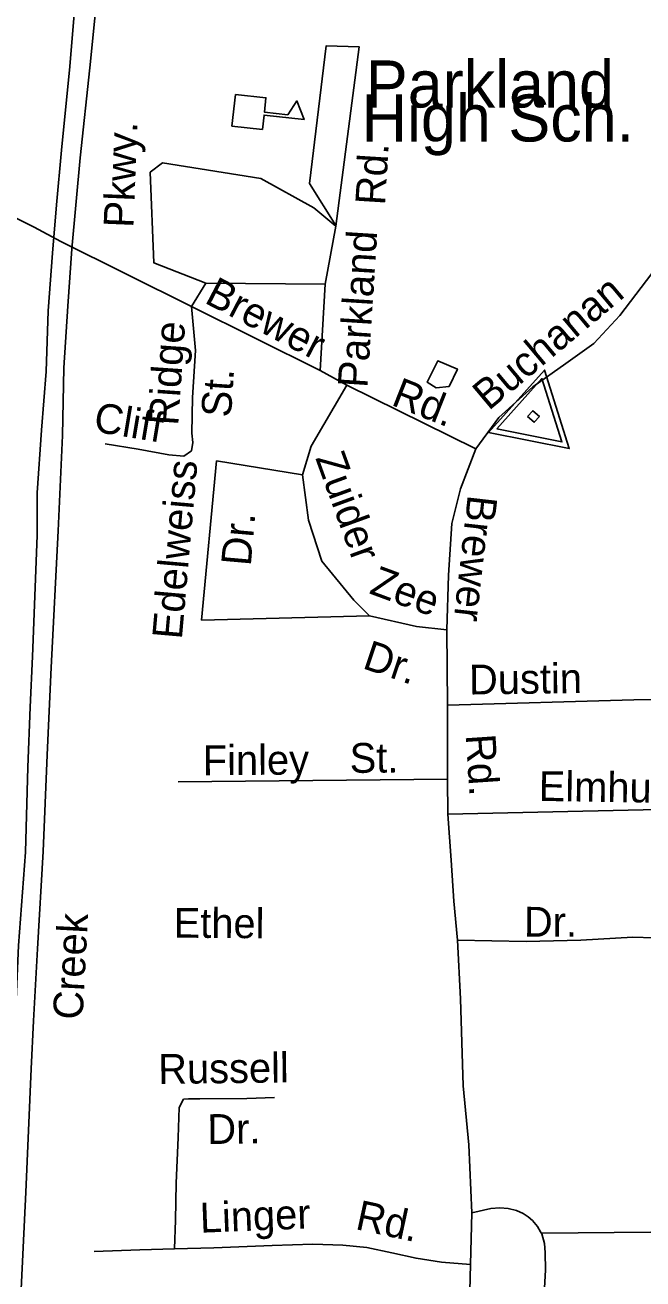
# Model space of a CAD drawing. Extents: x 1547597 to 1699558, y 810033 to 920809.
# Drawn here: x 1627636 to 1629607, y 838311 to 842310 of the extents above; entities that cross this region are included whole.
import ezdxf

# ---------------------------------------------------------------- set-up
doc = ezdxf.new("R2010")
doc.units = 0
for name, color, linetype in [('Exist Cultural Educational Facility High CELL', 7, 'Continuous'), ('Exist Cultural Educational Facility High Label', 7, 'Continuous'), ('Exist Hydrographic Misc Water Feature', 7, 'Continuous'), ('Exist Road Non-System Type 51', 7, 'Continuous'), ('Exist Road Non-System Type 51 Label', 7, 'Continuous'), ('Exist Road Primary NC Divided Attributed', 7, 'Continuous'), ('Exist Road Primary NC Label', 7, 'Continuous'), ('Exist Survey Geodetic Marker CELL', 7, 'Continuous')]:
    doc.layers.add(name, color=color, linetype=linetype)

msp = doc.modelspace()

# ---------------------------------------------------------------- linework, layer by layer
at = {"layer": 'Exist Cultural Educational Facility High CELL'}
msp.add_lwpolyline([(1628307.6, 842088.9), (1628404.9, 842078), (1628399.8, 842032.2), (1628474.4, 842023.9), (1628503.7, 842067.9), (1628526.4, 842008.4), (1628398.7, 842022.7), (1628393.6, 841977), (1628296.2, 841987.8)], close=True, dxfattribs=at)
at = {"layer": 'Exist Hydrographic Misc Water Feature'}
msp.add_lwpolyline([(1628989.3, 841157.7), (1629015.4, 841212.5), (1628953.1, 841238.7), (1628919.2, 841170.9), (1628947.6, 841153.2), (1628989.3, 841157.7)], dxfattribs=at)
at = {"layer": 'Exist Road Non-System Type 51'}
for p, q in [((1628213.6, 841487.2), (1628167.3, 841412.4)), ((1629061.7, 838522.6), (1629057.2, 838356.8))]:
    msp.add_line(p, q, dxfattribs=at)
for points in [[(1629972.1, 842689.7), (1629905.5, 842295.2), (1629802.7, 841928.5), (1629744.5, 841720.1), (1629636.2, 841517.3), (1629534, 841383.7), (1629450.7, 841294.8), (1629361.9, 841230.9), (1629256.4, 841155.9), (1629148.2, 841058.7), (1629074.2, 840958.2)], [(1626609.6, 842571.7), (1626748.8, 842462.3), (1626850.1, 842379.3), (1626916.9, 842282.5), (1627038.9, 842102.7), (1627149.5, 841964.4), (1627255.4, 841874.5), (1627409.7, 841791.6), (1627665.3, 841664.8), (1627750.5, 841619.8)], [(1628627.3, 841668.3), (1628702.2, 842240.5), (1628596.7, 842243.3), (1628544, 841804.4), (1628627.3, 841671)], [(1628213.6, 841487.2), (1628047.1, 841551.6), (1628036, 841840.5), (1628074.9, 841871), (1628388.5, 841821), (1628557.9, 841726.6), (1628627.3, 841668.3)], [(1628627.3, 841668.3), (1628594, 841483.3)], [(1627750.5, 841619.8), (1628167.3, 841412.4)], [(1628594, 841483.3), (1628213.6, 841487.2)], [(1628594, 841483.3), (1628577.4, 841208.2)], [(1628167.3, 841412.4), (1628180.4, 841272), (1628170.2, 841122.3), (1628168.3, 841008.3), (1628171.9, 840978.4), (1628167.5, 840952.5), (1628143.4, 840934.8), (1628095.4, 840939.5), (1627997.7, 840956.9), (1627892, 840974.5)], [(1628167.3, 841412.4), (1628577.4, 841208.2)], [(1628577.4, 841208.2), (1628663.4, 841161)], [(1628663.4, 841161), (1628549.4, 840967.4), (1628521.6, 840875.7)], [(1628663.4, 841161), (1629074.2, 840958.2)], [(1629074.2, 840958.2), (1629026, 840830.9), (1628998.3, 840719.8), (1628987.2, 840555.9), (1628982.4, 840381.2)], [(1628246.8, 840920.1), (1628199.6, 840411.8)], [(1628521.6, 840875.7), (1628246.8, 840920.1)], [(1628521.6, 840875.7), (1628541, 840731.2), (1628582.7, 840600.7), (1628685.4, 840475.7), (1628735.3, 840425.7)], [(1628199.6, 840411.8), (1628735.3, 840425.7)], [(1628735.3, 840425.7), (1628885.2, 840392.3), (1628982.4, 840381.2)], [(1628982.4, 840381.2), (1628984.4, 840140.8)], [(1628984.4, 840140.8), (1629578.4, 840157.5), (1629886.5, 840163)], [(1628984.4, 840140.8), (1628984.4, 839904.7)], [(1628984.4, 839904.7), (1628124.3, 839896.4)], [(1628984.4, 839904.7), (1628984.8, 839793.6)], [(1628984.8, 839793.6), (1629895.3, 839813.1)], [(1628984.8, 839793.6), (1628995.9, 839646.4), (1629004.2, 839515.8), (1629016.3, 839391.9)], [(1630017.8, 839396.4), (1629883.6, 839391.9), (1629709.3, 839396.4), (1629575.2, 839400.9), (1629409.7, 839391.9), (1629235.4, 839387.4), (1629016.3, 839391.9)], [(1629016.3, 839391.9), (1629025.2, 839204), (1629029.7, 839065.4), (1629034.2, 838926.7), (1629052.1, 838738.8), (1629061.7, 838522.6)], [(1628431.9, 838889.8), (1628344, 838887.2), (1628194, 838885.4), (1628158, 838885.9), (1628142, 838884.2), (1628127.7, 838858.3), (1628124.3, 838762.5), (1628118, 838616.8), (1628116.2, 838498.8), (1628112.9, 838407)], [(1629061.7, 838522.6), (1629121.8, 838535.8), (1629150.7, 838538), (1629177.1, 838536.1), (1629204, 838529.3), (1629225.4, 838520.1), (1629241.8, 838509.7), (1629255.1, 838497.7), (1629271, 838478.5), (1629280.8, 838461.6)], [(1629280.8, 838461.6), (1629284.5, 838455.2), (1629293.5, 838424.6), (1629295.5, 838395.2), (1629296.6, 838339.1), (1629293.8, 838283.4), (1629290.3, 838179.4), (1629292.7, 837941.6), (1629278.9, 837742.8), (1629276.9, 837480.2), (1629271.7, 837272.3), (1629270.6, 837123.3)], [(1630232.6, 838423), (1630030, 838437.9), (1629630.3, 838460.1), (1629286.1, 838457.3)], [(1627857, 838398.8), (1628003, 838404.6), (1628112.9, 838407)], [(1628112.9, 838407), (1628238.8, 838411), (1628424.7, 838418.3), (1628554.6, 838422.2), (1628650.4, 838418.9), (1628726.3, 838411.7), (1628806, 838394.5), (1628883.7, 838377.3), (1628965.3, 838364.3), (1629057.2, 838356.8)], [(1629057.2, 838356.8), (1629051.9, 838147), (1629041, 837953.3)]]:
    msp.add_lwpolyline(points, dxfattribs=at)
at = {"layer": 'Exist Road Primary NC Divided Attributed'}
for points in [[(1627799.5, 842422.3), (1627779.6, 842177.5), (1627753, 841911.1), (1627737, 841736.7), (1627723.5, 841582.6), (1627710.4, 841398.3), (1627703.8, 841205.2), (1627688.8, 841017.9), (1627675.3, 840818.2), (1627674.9, 840681.8), (1627660, 840295.8), (1627652.2, 840134.1), (1627645, 839943.6), (1627637.3, 839671.7), (1627615.7, 839374.3), (1627606.8, 839177.7), (1627596.1, 839045.4), (1627590.8, 838841.5), (1627576.4, 838538.6), (1627564.2, 838292.2)], [(1627570.6, 837131), (1627576.9, 837269.9), (1627586.3, 837473.1), (1627604.6, 837800.4), (1627613.5, 838028), (1627621.2, 838212.4), (1627638.4, 838588.5), (1627656.1, 838981.6), (1627663.3, 839133.9), (1627676.6, 839363.7), (1627693.8, 839674.4), (1627707.1, 839982.9), (1627719.2, 840260.9), (1627742.5, 840697.3), (1627755.8, 841000.7), (1627759.9, 841216.3), (1627773, 841413.9), (1627785.7, 841596.6), (1627812.3, 841886.8), (1627842.7, 842173.1), (1627866, 842406.8)]]:
    msp.add_lwpolyline(points, dxfattribs=at)
at = {"layer": 'Exist Survey Geodetic Marker CELL'}
for points in [[(1629114.8, 841010.6), (1629372.5, 840959.4), (1629293.4, 841209.7)], [(1629141.1, 841021.8), (1629285, 841182.3), (1629348.9, 840980.6)], [(1629239.7, 841062), (1629260.8, 841043.1), (1629277, 841061.2), (1629255.9, 841080.1)]]:
    msp.add_lwpolyline(points, close=True, dxfattribs=at)

# ---------------------------------------------------------------- texts
at = {"layer": 'Exist Cultural Educational Facility High Label'}
for s, p in [('Parkland', (1628723.4, 842046.9)), ('High Sch.', (1628709.9, 841938.5))]:
    msp.add_text(s, height=150, dxfattribs=at).set_placement(p)
at = {"layer": 'Exist Road Non-System Type 51 Label'}
for s, rotation, p in [('Rd.', 86.3837, (1628784.4, 841733.6)), ('Parkland', 86.3837, (1628728.4, 841151.5)), ('Brewer', 332.39, (1628205.2, 841425.8)), ('Buchanan', 39.9746, (1629115.2, 841078.1)), ('Ridge', 86.0852, (1628124.8, 841031)), ('St.', 86.0852, (1628292.8, 841056.9)), ('Rd.', 338.3989, (1628801.1, 841099.4)), ('Cliff', 350.5717, (1627851.8, 841014.2)), ('Zuider', 289.9663, (1628561.7, 840929.4)), ('Edelweiss', 84.9729, (1628136.4, 840349)), ('Brewer', 263.5336, (1629049.2, 840813.8)), ('Dr.', 84.9729, (1628356.3, 840582.9)), ('Zee', 339.7499, (1628731.2, 840498.3)), ('Dr.', 341.3919, (1628709.2, 840259.6)), ('Dustin', 0.7864, (1629053.4, 840174.8)), ('Rd.', 273.8503, (1629041.7, 840045.9)), ('Finley', 0.3765, (1628203.7, 839917.6)), ('St.', 0.5602, (1628672.4, 839924.9)), ('Elmhurst', 359.1465, (1629274.6, 839835.7)), ('Ethel', 359.6434, (1628110.3, 839399.5)), ('Dr.', 359.7499, (1629227.7, 839403)), ('Russell', 0.6733, (1628061.7, 838933.1)), ('Dr.', 0.6733, (1628218.4, 838741.5)), ('Linger', 2.2302, (1628195.7, 838458.6)), ('Rd.', 347.8038, (1628686.9, 838470.6))]:
    msp.add_text(s, height=95, rotation=rotation, dxfattribs=at).set_placement(p)
at = {"layer": 'Exist Road Primary NC Label'}
for s, rotation, p in [('Pkwy.', 87.6534, (1627981.7, 841662.2)), ('Creek', 86.9707, (1627819.7, 839136.5))]:
    msp.add_text(s, height=95, rotation=rotation, dxfattribs=at).set_placement(p)

doc.saveas('drawing.dxf')
